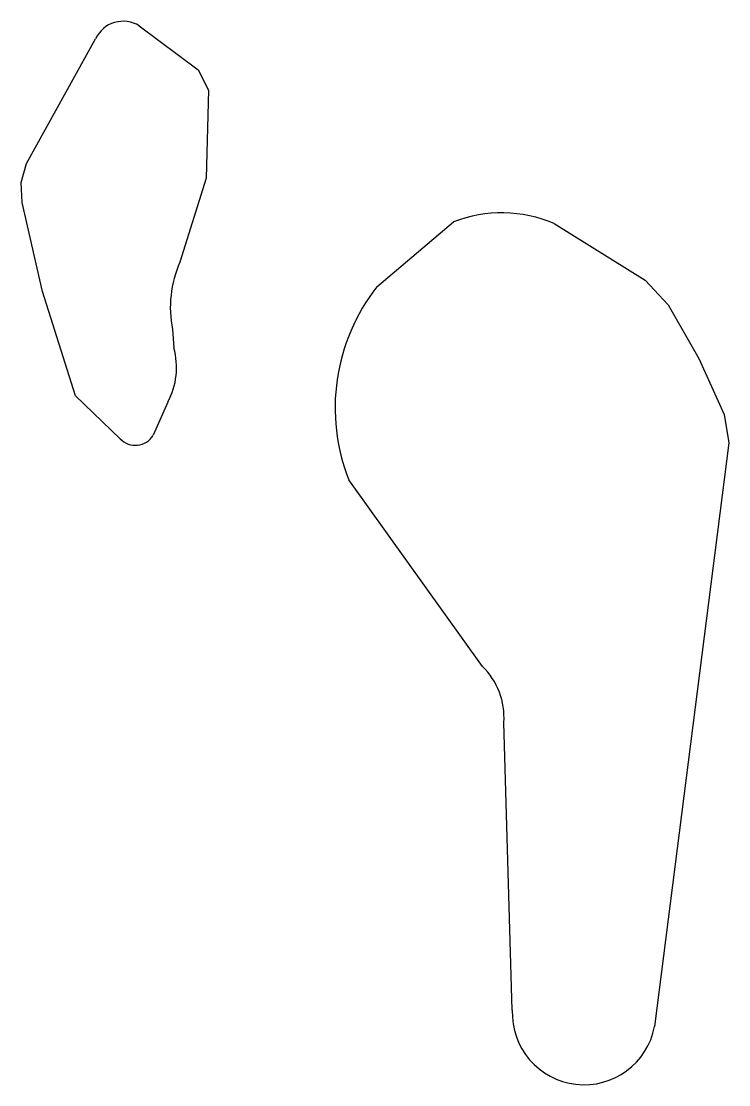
# Model space of a CAD drawing. Extents: x 160732 to 162105, y 387428 to 388479.
# Drawn here: x 160829.84 to 160854.29, y 387946.61 to 387983.35 of the extents above; entities that cross this region are included whole.
import ezdxf

# ---------------------------------------------------------------- set-up
doc = ezdxf.new("R2010")
doc.units = 0
doc.layers.add('IMGEO_Meer_plas_ven_vijver', color=7, linetype='Continuous')

msp = doc.modelspace()

# ---------------------------------------------------------------- linework, layer by layer
at = {"layer": 'IMGEO_Meer_plas_ven_vijver'}
for points in [[(160833.917, 387983.189), (160835.947, 387981.668), (160836.31, 387980.963), (160836.224, 387977.924), (160835.319, 387975.023)], [(160833.259, 387968.922), (160831.717, 387970.409), (160830.571, 387974.007), (160829.863, 387977.09), (160829.837, 387977.776), (160830.023, 387978.437), (160832.409, 387982.747)], [(160842.128, 387974.172), (160844.774, 387976.415)], [(160848.263, 387976.36), (160851.404, 387974.402), (160852.199, 387973.549), (160853.256, 387971.7), (160854.137, 387969.76), (160854.293, 387968.782), (160851.732, 387948.621)], [(160835.062, 387972.703), (160835.113, 387972.063)], [(160834.906, 387970.194), (160834.398, 387969.043)], [(160845.776, 387961.06), (160841.158, 387967.502)], [(160846.812, 387949.184), (160846.518, 387959.122)]]:
    msp.add_lwpolyline(points, dxfattribs=at)
for centre, radius, start, end in [((160833.36, 387982.296), 1.053, 58.0473, 154.6248), ((160846.451, 387972.089), 4.64, 67.0079, 111.1858), ((160838.913, 387973.451), 3.923, 156.3711, 190.9865), ((160847.476, 387969.989), 6.79, 141.9691, 201.4822), ((160832.68, 387971.387), 2.525, 331.8221, 15.5379), ((160833.782, 387969.42), 0.722, 223.6251, 328.5029), ((160844.083, 387959.301), 2.442, 355.8063, 46.0943), ((160849.293, 387949.09), 2.483, 177.8336, 349.1104)]:
    msp.add_arc(centre, radius, start, end, dxfattribs=at)

doc.saveas('drawing.dxf')
